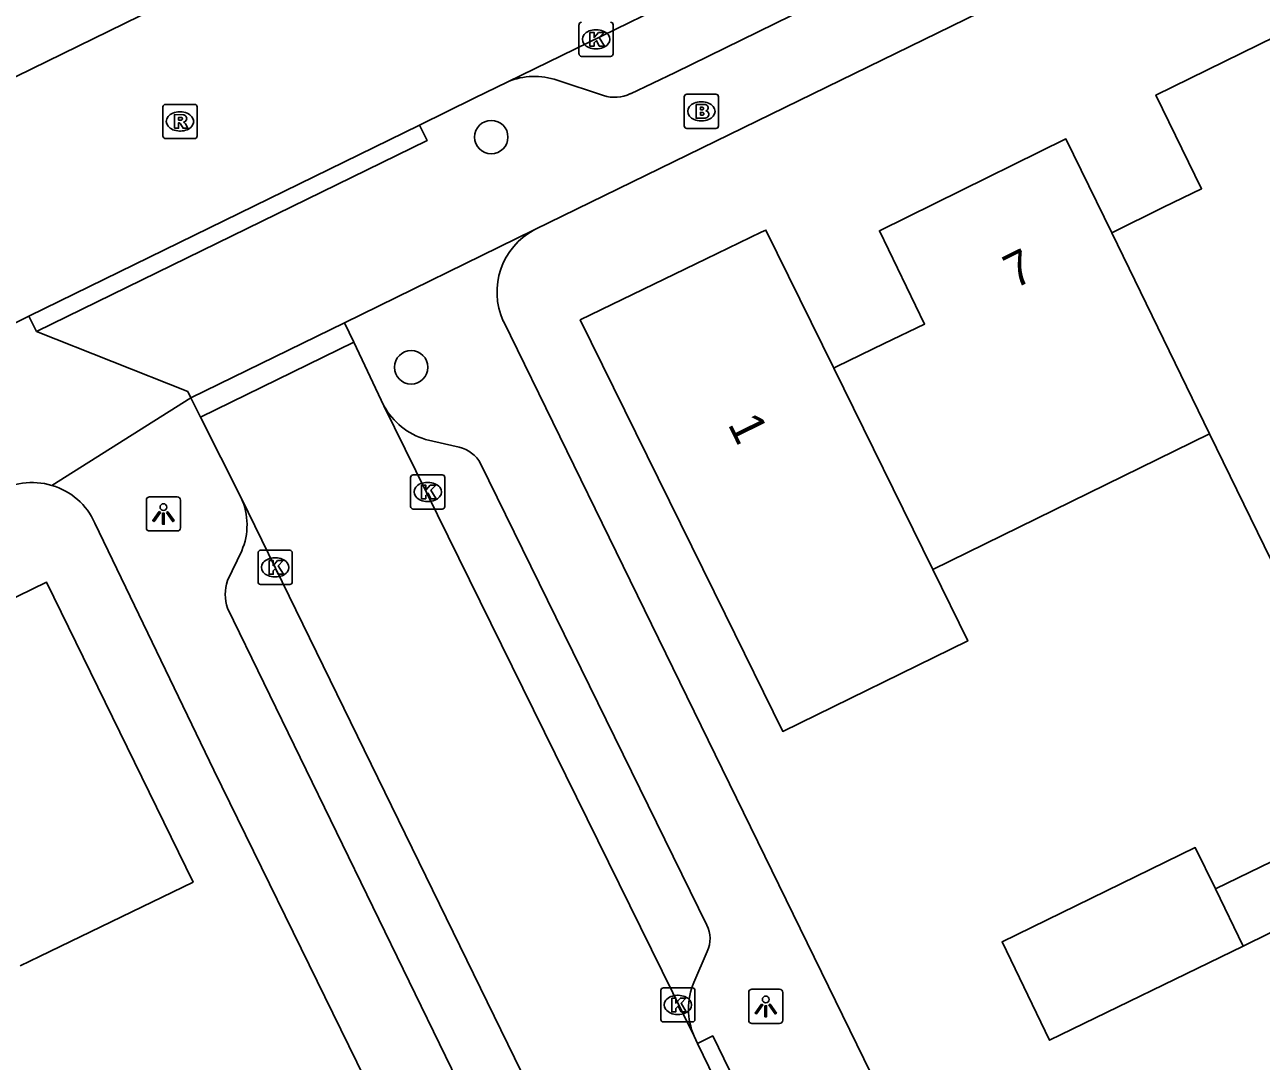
# Model space of a CAD drawing. Extents: x 160457 to 162082, y 388340 to 389736.
# Drawn here: x 161623.21 to 161659.4, y 388637.85 to 388668.18 of the extents above; entities that cross this region are included whole.
import ezdxf

# ---------------------------------------------------------------- set-up
doc = ezdxf.new("R2010")
doc.units = 0
for name, color, linetype in [('IMGEO_Boom', 7, 'Continuous'), ('IMGEO_Brandkraan', 7, 'Continuous'), ('IMGEO_Kolk', 7, 'Continuous'), ('IMGEO_Lichtpunt', 7, 'Continuous'), ('IMGEO_Muur', 7, 'Continuous'), ('IMGEO_Pand', 7, 'Continuous'), ('IMGEO_Pand_nummerreeks', 7, 'Continuous'), ('IMGEO_Rijbaan_lokaal_gesloten', 7, 'Continuous'), ('IMGEO_Rijbaan_lokaal_open', 7, 'Continuous'), ('IMGEO_Rioolput', 7, 'Continuous'), ('IMGEO_Voetpad_open', 7, 'Continuous')]:
    doc.layers.add(name, color=color, linetype=linetype)

msp = doc.modelspace()

# ---------------------------------------------------------------- linework, layer by layer
at = {"layer": 'IMGEO_Boom'}
for centre in [(161636.868, 388664.889), (161634.523, 388658.153)]:
    msp.add_circle(centre, 0.489, dxfattribs=at)
at = {"layer": 'IMGEO_Brandkraan'}
for p, q in [((161642.516, 388665.217), (161642.516, 388666.069)), ((161642.591, 388666.143), (161643.443, 388666.143)), ((161643.004, 388665.923), (161643.029, 388665.923)), ((161643.517, 388666.069), (161643.517, 388665.217)), ((161643.443, 388665.143), (161642.591, 388665.143)), ((161643.027, 388665.363), (161643.002, 388665.363))]:
    msp.add_line(p, q, dxfattribs=at)
for points in [[(161642.516, 388665.217), (161642.516, 388666.069)], [(161642.591, 388666.143), (161643.443, 388666.143)], [(161642.864, 388665.843), (161642.864, 388665.443), (161643.077, 388665.443)], [(161643.095, 388665.843), (161642.864, 388665.843)], [(161643.517, 388666.069), (161643.517, 388665.217)], [(161643.043, 388665.762), (161642.989, 388665.762), (161642.989, 388665.686)], [(161642.989, 388665.686), (161643.042, 388665.686)], [(161643.051, 388665.61), (161642.989, 388665.61), (161642.989, 388665.529)], [(161642.989, 388665.529), (161643.051, 388665.529)], [(161643.443, 388665.143), (161642.591, 388665.143)]]:
    msp.add_lwpolyline(points, dxfattribs=at)
for centre, radius, start, end in [((161642.593, 388666.067), 0.0765, 91.552, 178.448), ((161642.593, 388666.067), 0.0765, 91.552, 178.448), ((161643.099, 388665.698), 0.145, 59.4692, 91.5367), ((161643.124, 388665.745), 0.0922, 285.5137, 58.1501), ((161643.441, 388666.067), 0.0765, 1.552, 88.448), ((161643.441, 388666.067), 0.0765, 1.552, 88.448), ((161643.044, 388665.724), 0.0379, 267.8285, 90.9355), ((161643.052, 388665.569), 0.0404, 269.8759, 90.5077), ((161643.083, 388665.694), 0.251, 268.6676, 293.5347), ((161643.129, 388665.553), 0.105, 301.3115, 78.989), ((161642.593, 388665.219), 0.0765, 181.552, 268.448), ((161642.593, 388665.219), 0.0765, 181.552, 268.448), ((161643.441, 388665.219), 0.0765, 271.552, 358.448), ((161643.441, 388665.219), 0.0765, 271.552, 358.448)]:
    msp.add_arc(centre, radius, start, end, dxfattribs=at)
for centre, major_axis, ratio, start_param, end_param in [((161643.003, 388665.643), (-0.387, 0.002), 0.722429, 4.712389, 7.853982), ((161643.028, 388665.643), (-0.39, 0.002), 0.717154, 1.570796, 4.712389)]:
    msp.add_ellipse(centre, major_axis=major_axis, ratio=ratio, start_param=start_param, end_param=end_param, dxfattribs=at)
at = {"layer": 'IMGEO_Kolk'}
for p, q in [((161639.435, 388667.325), (161639.435, 388668.177)), ((161639.923, 388668.031), (161639.948, 388668.031)), ((161640.436, 388668.177), (161640.436, 388667.325)), ((161640.362, 388667.251), (161639.51, 388667.251)), ((161639.946, 388667.471), (161639.921, 388667.471)), ((161634.508, 388654.08), (161634.508, 388654.932)), ((161634.583, 388655.006), (161635.435, 388655.006)), ((161635.509, 388654.932), (161635.509, 388654.08)), ((161634.996, 388654.786), (161635.021, 388654.786)), ((161635.019, 388654.226), (161634.994, 388654.226)), ((161635.435, 388654.006), (161634.583, 388654.006)), ((161630.117, 388652.798), (161630.969, 388652.798)), ((161630.042, 388651.872), (161630.042, 388652.724)), ((161630.53, 388652.578), (161630.555, 388652.578)), ((161631.043, 388652.724), (161631.043, 388651.872)), ((161630.969, 388651.798), (161630.117, 388651.798)), ((161630.553, 388652.018), (161630.528, 388652.018)), ((161641.829, 388639.07), (161641.829, 388639.922)), ((161641.904, 388639.996), (161642.756, 388639.996)), ((161642.317, 388639.776), (161642.342, 388639.776)), ((161642.83, 388639.922), (161642.83, 388639.07)), ((161642.34, 388639.216), (161642.315, 388639.216)), ((161642.756, 388638.996), (161641.904, 388638.996))]:
    msp.add_line(p, q, dxfattribs=at)
for points in [[(161639.435, 388667.325), (161639.435, 388668.177)], [(161640.436, 388668.177), (161640.436, 388667.325)], [(161639.756, 388667.951), (161639.879, 388667.951), (161639.879, 388667.8), (161640.009, 388667.951), (161640.173, 388667.951), (161640.027, 388667.8), (161640.18, 388667.551), (161640.028, 388667.551), (161639.943, 388667.715), (161639.879, 388667.648), (161639.879, 388667.551), (161639.756, 388667.551), (161639.756, 388667.951)], [(161640.362, 388667.251), (161639.51, 388667.251)], [(161634.508, 388654.08), (161634.508, 388654.932)], [(161634.583, 388655.006), (161635.435, 388655.006)], [(161635.509, 388654.932), (161635.509, 388654.08)], [(161634.829, 388654.706), (161634.952, 388654.706), (161634.952, 388654.555), (161635.082, 388654.706), (161635.246, 388654.706), (161635.1, 388654.555), (161635.253, 388654.306), (161635.101, 388654.306), (161635.016, 388654.47), (161634.952, 388654.403), (161634.952, 388654.306), (161634.829, 388654.306), (161634.829, 388654.706)], [(161635.435, 388654.006), (161634.583, 388654.006)], [(161630.117, 388652.798), (161630.969, 388652.798)], [(161630.042, 388651.872), (161630.042, 388652.724)], [(161630.363, 388652.498), (161630.486, 388652.498), (161630.486, 388652.347), (161630.616, 388652.498), (161630.78, 388652.498), (161630.634, 388652.347), (161630.787, 388652.098), (161630.635, 388652.098), (161630.55, 388652.262), (161630.486, 388652.195), (161630.486, 388652.098), (161630.363, 388652.098), (161630.363, 388652.498)], [(161631.043, 388652.724), (161631.043, 388651.872)], [(161630.969, 388651.798), (161630.117, 388651.798)], [(161641.829, 388639.07), (161641.829, 388639.922)], [(161641.904, 388639.996), (161642.756, 388639.996)], [(161642.83, 388639.922), (161642.83, 388639.07)], [(161642.15, 388639.696), (161642.273, 388639.696), (161642.273, 388639.545), (161642.403, 388639.696), (161642.567, 388639.696), (161642.421, 388639.545), (161642.574, 388639.296), (161642.422, 388639.296), (161642.337, 388639.46), (161642.273, 388639.393), (161642.273, 388639.296), (161642.15, 388639.296), (161642.15, 388639.696)], [(161642.756, 388638.996), (161641.904, 388638.996)]]:
    msp.add_lwpolyline(points, dxfattribs=at)
for centre, start, end in [((161639.512, 388668.175), 91.552, 178.448), ((161639.512, 388668.175), 91.552, 178.448), ((161640.36, 388668.175), 1.552, 88.448), ((161640.36, 388668.175), 1.552, 88.448), ((161639.512, 388667.327), 181.552, 268.448), ((161639.512, 388667.327), 181.552, 268.448), ((161640.36, 388667.327), 271.552, 358.448), ((161640.36, 388667.327), 271.552, 358.448), ((161634.585, 388654.93), 91.552, 178.448), ((161634.585, 388654.93), 91.552, 178.448), ((161635.433, 388654.93), 1.552, 88.448), ((161635.433, 388654.93), 1.552, 88.448), ((161634.585, 388654.082), 181.552, 268.448), ((161634.585, 388654.082), 181.552, 268.448), ((161635.433, 388654.082), 271.552, 358.448), ((161635.433, 388654.082), 271.552, 358.448), ((161630.119, 388652.722), 91.552, 178.448), ((161630.119, 388652.722), 91.552, 178.448), ((161630.967, 388652.722), 1.552, 88.448), ((161630.967, 388652.722), 1.552, 88.448), ((161630.119, 388651.874), 181.552, 268.448), ((161630.119, 388651.874), 181.552, 268.448), ((161630.967, 388651.874), 271.552, 358.448), ((161630.967, 388651.874), 271.552, 358.448), ((161641.906, 388639.92), 91.552, 178.448), ((161641.906, 388639.92), 91.552, 178.448), ((161642.754, 388639.92), 1.552, 88.448), ((161642.754, 388639.92), 1.552, 88.448), ((161641.906, 388639.072), 181.552, 268.448), ((161641.906, 388639.072), 181.552, 268.448), ((161642.754, 388639.072), 271.552, 358.448), ((161642.754, 388639.072), 271.552, 358.448)]:
    msp.add_arc(centre, 0.0765, start, end, dxfattribs=at)
for centre, major_axis, ratio, start_param, end_param in [((161639.922, 388667.751), (-0.387, 0.002), 0.722429, 4.712389, 7.853982), ((161639.947, 388667.751), (-0.39, 0.002), 0.717154, 1.570796, 4.712389), ((161634.995, 388654.506), (-0.387, 0.002), 0.722429, 4.712389, 7.853982), ((161635.02, 388654.506), (-0.39, 0.002), 0.717154, 1.570796, 4.712389), ((161630.529, 388652.298), (-0.387, 0.002), 0.722429, 4.712389, 7.853982), ((161630.554, 388652.298), (-0.39, 0.002), 0.717154, 1.570796, 4.712389), ((161642.316, 388639.496), (-0.387, 0.002), 0.722429, 4.712389, 7.853982), ((161642.341, 388639.496), (-0.39, 0.002), 0.717154, 1.570796, 4.712389)]:
    msp.add_ellipse(centre, major_axis=major_axis, ratio=ratio, start_param=start_param, end_param=end_param, dxfattribs=at)
at = {"layer": 'IMGEO_Lichtpunt'}
for p, q in [((161626.774, 388654.265), (161626.774, 388653.458)), ((161626.774, 388654.265), (161626.774, 388653.458)), ((161627.676, 388654.36), (161626.868, 388654.36)), ((161627.676, 388654.36), (161626.868, 388654.36)), ((161627.77, 388653.458), (161627.77, 388654.265)), ((161627.77, 388653.458), (161627.77, 388654.265)), ((161626.868, 388653.364), (161627.676, 388653.364)), ((161626.868, 388653.364), (161627.676, 388653.364)), ((161644.403, 388639.857), (161644.403, 388639.05)), ((161644.403, 388639.857), (161644.403, 388639.05)), ((161645.305, 388639.952), (161644.497, 388639.952)), ((161645.305, 388639.952), (161644.497, 388639.952)), ((161645.399, 388639.05), (161645.399, 388639.857)), ((161645.399, 388639.05), (161645.399, 388639.857)), ((161644.497, 388638.956), (161645.305, 388638.956)), ((161644.497, 388638.956), (161645.305, 388638.956))]:
    msp.add_line(p, q, dxfattribs=at)
for points in [[(161627.148, 388653.929), (161627.187, 388653.901), (161626.999, 388653.639), (161626.961, 388653.666), (161627.148, 388653.929)], [(161627.25, 388653.881), (161627.297, 388653.881), (161627.297, 388653.559), (161627.25, 388653.559), (161627.25, 388653.881)], [(161627.36, 388653.901), (161627.398, 388653.928), (161627.585, 388653.666), (161627.546, 388653.638), (161627.36, 388653.901)], [(161644.777, 388639.521), (161644.816, 388639.493), (161644.628, 388639.231), (161644.59, 388639.258), (161644.777, 388639.521)], [(161644.879, 388639.473), (161644.926, 388639.473), (161644.926, 388639.151), (161644.879, 388639.151), (161644.879, 388639.473)], [(161644.989, 388639.493), (161645.027, 388639.52), (161645.214, 388639.258), (161645.175, 388639.23), (161644.989, 388639.493)]]:
    msp.add_lwpolyline(points, dxfattribs=at)
for centre in [(161627.273, 388654.063), (161644.902, 388639.655)]:
    msp.add_circle(centre, 0.0994, dxfattribs=at)
for centre, start, end in [((161626.868, 388654.265), 90, 180), ((161626.868, 388654.265), 90, 180), ((161627.676, 388654.265), 0, 90), ((161627.676, 388654.265), 0, 90), ((161626.868, 388653.458), 180, 270), ((161626.868, 388653.458), 180, 270), ((161627.676, 388653.458), 270, 0), ((161627.676, 388653.458), 270, 360), ((161644.497, 388639.857), 90, 180), ((161644.497, 388639.857), 90, 180), ((161645.305, 388639.857), 0, 90), ((161645.305, 388639.857), 0, 90), ((161644.497, 388639.05), 180, 270), ((161644.497, 388639.05), 180, 270), ((161645.305, 388639.05), 270, 0), ((161645.305, 388639.05), 270, 360)]:
    msp.add_arc(centre, 0.0946, start, end, dxfattribs=at)
at = {"layer": 'IMGEO_Muur'}
for points in [[(161640.524, 388652.75), (161648.604, 388636.219)], [(161628.745, 388646.361), (161636.178, 388631.183)]]:
    msp.add_lwpolyline(points, dxfattribs=at)
at = {"layer": 'IMGEO_Pand'}
for points in [[(161655.026, 388662.092), (161656.545, 388662.834), (161657.659, 388663.378), (161656.32, 388666.12), (161661.83, 388668.82), (161663.148, 388666.099)], [(161646.89, 388658.132), (161646.986, 388658.178), (161648.369, 388658.846), (161649.55, 388659.416), (161648.23, 388662.15), (161649.846, 388662.945), (161653.689, 388664.835), (161655.026, 388662.092)], [(161649.788, 388652.238), (161650.812, 388650.146), (161645.401, 388647.496), (161643.71, 388650.93), (161639.47, 388659.54), (161643.156, 388661.323), (161644.767, 388662.103), (161644.904, 388662.169), (161646.89, 388658.132)], [(161657.893, 388656.207), (161655.026, 388662.092)], [(161665.976, 388660.165), (161660.54, 388657.503), (161662.191, 388654.13), (161660.095, 388651.687), (161657.893, 388656.207)], [(161646.89, 388658.132), (161649.788, 388652.238)], [(161657.893, 388656.207), (161649.788, 388652.238)], [(161618.828, 388649.414), (161623.85, 388651.87), (161628.14, 388643.09), (161623.641, 388640.909), (161623.082, 388640.638)], [(161658.877, 388641.217), (161653.21, 388638.46), (161651.82, 388641.34), (161657.474, 388644.1), (161658.063, 388642.889)], [(161658.063, 388642.889), (161660.38, 388644.017), (161661.19, 388642.351), (161658.877, 388641.217)], [(161658.063, 388642.889), (161658.877, 388641.217)]]:
    msp.add_lwpolyline(points, dxfattribs=at)
at = {"layer": 'IMGEO_Rijbaan_lokaal_gesloten'}
for points in [[(161641.966, 388675.972), (161607.119, 388658.922)], [(161644.835, 388670.161), (161637.352, 388666.506)], [(161634.772, 388665.237), (161636.363, 388666.024), (161637.352, 388666.506)], [(161623.337, 388659.652), (161634.772, 388665.237)], [(161623.337, 388659.652), (161621.142, 388658.567), (161620.665, 388658.334)]]:
    msp.add_lwpolyline(points, dxfattribs=at)
at = {"layer": 'IMGEO_Rijbaan_lokaal_open'}
for points in [[(161632.845, 388658.887), (161628.355, 388656.698)], [(161632.845, 388658.887), (161633.728, 388657.025)], [(161642.804, 388638.584), (161633.728, 388657.025)], [(161629.548, 388654.331), (161628.355, 388656.698)], [(161629.548, 388654.331), (161639.348, 388634.254)], [(161642.804, 388638.584), (161642.903, 388638.368)], [(161647.774, 388628.348), (161642.903, 388638.368)]]:
    msp.add_lwpolyline(points, dxfattribs=at)
at = {"layer": 'IMGEO_Rioolput'}
for p, q in [((161627.332, 388665.847), (161628.184, 388665.847)), ((161627.257, 388664.921), (161627.257, 388665.773)), ((161627.745, 388665.627), (161627.77, 388665.627)), ((161628.258, 388665.773), (161628.258, 388664.921)), ((161627.768, 388665.067), (161627.743, 388665.067)), ((161628.184, 388664.847), (161627.332, 388664.847))]:
    msp.add_line(p, q, dxfattribs=at)
for points in [[(161627.332, 388665.847), (161628.184, 388665.847)], [(161627.257, 388664.921), (161627.257, 388665.773)], [(161627.846, 388665.545), (161627.594, 388665.547), (161627.594, 388665.147)], [(161627.772, 388665.466), (161627.718, 388665.466), (161627.718, 388665.385)], [(161628.258, 388665.773), (161628.258, 388664.921)], [(161627.594, 388665.147), (161627.718, 388665.147), (161627.718, 388665.309), (161627.729, 388665.309)], [(161627.718, 388665.385), (161627.77, 388665.385)], [(161627.776, 388665.28), (161627.847, 388665.147), (161627.987, 388665.147), (161627.922, 388665.273)], [(161628.184, 388664.847), (161627.332, 388664.847)]]:
    msp.add_lwpolyline(points, dxfattribs=at)
for centre, radius, start, end in [((161627.334, 388665.771), 0.0765, 91.552, 178.448), ((161627.334, 388665.771), 0.0765, 91.552, 178.448), ((161628.182, 388665.771), 0.0765, 1.552, 88.448), ((161628.182, 388665.771), 0.0765, 1.552, 88.448), ((161627.778, 388665.37), 0.0964, 77.0061, 93.1865), ((161627.792, 388665.427), 0.0378, 276.6634, 79.6772), ((161627.845, 388665.435), 0.109, 350.3612, 89.416), ((161627.728, 388665.256), 0.0533, 26.0293, 88.6989), ((161627.754, 388665.574), 0.19, 274.7715, 282.9687), ((161627.843, 388665.435), 0.112, 277.5842, 350.9817), ((161627.827, 388665.22), 0.108, 29.5134, 73.7905), ((161627.334, 388664.923), 0.0765, 181.552, 268.448), ((161627.334, 388664.923), 0.0765, 181.552, 268.448), ((161628.182, 388664.923), 0.0765, 271.552, 358.448), ((161628.182, 388664.923), 0.0765, 271.552, 358.448)]:
    msp.add_arc(centre, radius, start, end, dxfattribs=at)
for centre, major_axis, ratio, start_param, end_param in [((161627.744, 388665.347), (-0.387, 0.002), 0.722429, 4.712389, 7.853982), ((161627.769, 388665.347), (-0.39, 0.002), 0.717154, 1.570796, 4.712389)]:
    msp.add_ellipse(centre, major_axis=major_axis, ratio=ratio, start_param=start_param, end_param=end_param, dxfattribs=at)
at = {"layer": 'IMGEO_Voetpad_open'}
for points in [[(161688.545, 388686.788), (161638.14, 388662.185)], [(161640.94, 388666.16), (161642.254, 388666.775), (161645.651, 388668.444)], [(161638.794, 388666.553), (161640.15, 388666.109)], [(161623.556, 388659.203), (161634.991, 388664.788), (161634.772, 388665.237)], [(161638.14, 388662.185), (161638.1, 388662.168), (161632.575, 388659.456)], [(161623.556, 388659.203), (161623.337, 388659.652)], [(161632.575, 388659.456), (161628.072, 388657.26)], [(161632.575, 388659.456), (161632.845, 388658.887)], [(161637.221, 388659.505), (161640.524, 388652.75), (161648.604, 388636.219), (161684.472, 388562.849)], [(161628.072, 388657.26), (161627.984, 388657.44), (161623.556, 388659.203)], [(161628.072, 388657.26), (161624.006, 388654.699)], [(161628.355, 388656.698), (161628.072, 388657.26)], [(161634.946, 388656.043), (161635.932, 388655.812)], [(161636.557, 388655.34), (161643.178, 388641.831)], [(161636.178, 388631.183), (161628.745, 388646.361), (161625.266, 388653.595)], [(161629.145, 388651.91), (161629.563, 388652.783)], [(161636.592, 388635.811), (161629.143, 388651.1)], [(161643.187, 388641.061), (161642.795, 388640.153)], [(161642.903, 388638.368), (161643.352, 388638.586), (161648.223, 388628.566), (161647.774, 388628.348)]]:
    msp.add_lwpolyline(points, dxfattribs=at)
for centre, radius, start, end in [((161638.133, 388664.679), 1.987, 70.5816, 113.152), ((161640.484, 388667.076), 1.023, 250.9368, 296.4507), ((161639.1, 388660.358), 2.064, 117.719, 204.4263), ((161635.533, 388658.018), 2.06, 208.8066, 253.4391), ((161635.704, 388654.86), 0.979, 29.3703, 76.5095), ((161623.435, 388652.781), 2.001, 73.4064, 122.9214), ((161623.437, 388652.778), 2.003, 24.0574, 73.4936), ((161627.817, 388653.54), 1.903, 336.5573, 24.5531), ((161630.458, 388651.502), 1.375, 162.7279, 196.9891), ((161642.409, 388641.437), 0.864, 334.2137, 27.1256), ((161644.624, 388639.379), 1.986, 157.0638, 203.5935)]:
    msp.add_arc(centre, radius, start, end, dxfattribs=at)

# ---------------------------------------------------------------- texts
at = {"layer": 'IMGEO_Pand_nummerreeks'}
for s, rotation, p in [('7', 26.1899, (161652.186, 388660.44)), ('1', 296.2183, (161643.779, 388656.492))]:
    msp.add_text(s, height=1, rotation=rotation, dxfattribs=at).set_placement(p)

doc.saveas('drawing.dxf')
